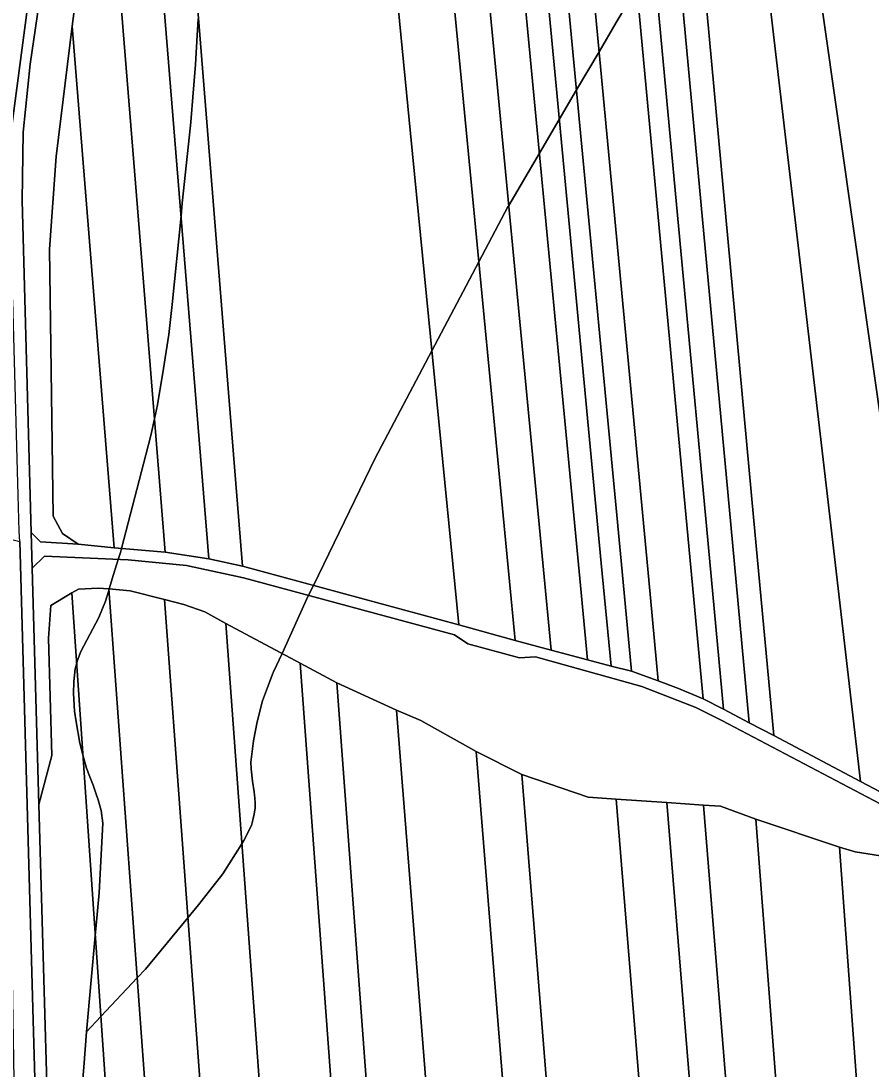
# Model space of a CAD drawing. Extents: x -521939 to -516426, y -1197857 to -1189551.
# Drawn here: x -518803.5 to -518483.4, y -1192103.1 to -1191708.6 of the extents above; entities that cross this region are included whole.
import ezdxf

# ---------------------------------------------------------------- set-up
doc = ezdxf.new("R2010")
doc.units = 0
for name, color, linetype in [('95560013', 7, 'Continuous'), ('95610013', 7, 'Continuous'), ('95630013', 7, 'Continuous'), ('95640013', 7, 'Continuous'), ('95660013', 7, 'Continuous')]:
    doc.layers.add(name, color=color, linetype=linetype)

msp = doc.modelspace()

# ---------------------------------------------------------------- linework, layer by layer
at = {"layer": '95560013'}
for points in [[(-518556.44, -1191349.16), (-518528.88, -1191526.36), (-518508.28, -1191658.81), (-518483.09, -1191835.12), (-518458.07, -1192010.24), (-518487.38, -1191994.82), (-518498.99, -1191895.13), (-518520.13, -1191713.61), (-518541.27, -1191532.09), (-518562.41, -1191350.57)], [(-518550.53, -1191347.83), (-518534.55, -1191404.6), (-518511.67, -1191505.47), (-518504.02, -1191551.95), (-518475.27, -1191737.43), (-518456.08, -1191919), (-518442.18, -1192018.62), (-518458.07, -1192010.24), (-518483.09, -1191835.12), (-518508.28, -1191658.81), (-518528.88, -1191526.36), (-518556.44, -1191349.16)], [(-518562.41, -1191350.57), (-518541.27, -1191532.09), (-518520.13, -1191713.61), (-518498.99, -1191895.13), (-518487.38, -1191994.82), (-518520.08, -1191977.58), (-518527.65, -1191895.33), (-518544.2, -1191715.51), (-518560.9, -1191534.06), (-518577.45, -1191354.24)], [(-518586.36, -1191356.49), (-518569.55, -1191538.16), (-518552.74, -1191719.83), (-518536.24, -1191898.15), (-518529.34, -1191972.72), (-518538.97, -1191967.67), (-518545.26, -1191900.03), (-518562.02, -1191719.8), (-518578.78, -1191539.57), (-518595.54, -1191359.34)], [(-518577.45, -1191354.24), (-518560.9, -1191534.06), (-518544.2, -1191715.51), (-518527.65, -1191895.33), (-518520.08, -1191977.58), (-518529.34, -1191972.72), (-518536.24, -1191898.15), (-518552.74, -1191719.83), (-518569.55, -1191538.16), (-518586.36, -1191356.49), (-518585.03, -1191356.06)], [(-518553.38, -1191891.53), (-518586.34, -1191538.31), (-518602.82, -1191361.7), (-518595.54, -1191359.34), (-518578.78, -1191539.57), (-518562.02, -1191719.8), (-518545.26, -1191900.03), (-518538.97, -1191967.67), (-518546.64, -1191963.76)], [(-518601.86, -1191549.79), (-518619.05, -1191366.96), (-518611.69, -1191364.61), (-518602.82, -1191361.7), (-518586.34, -1191538.31), (-518553.38, -1191891.53), (-518546.64, -1191963.76), (-518555.88, -1191959.88), (-518563.58, -1191956.93), (-518567.15, -1191918.96), (-518584.56, -1191733.79)], [(-518573.63, -1191953.32), (-518577.55, -1191911.83), (-518594.65, -1191730.84), (-518611.75, -1191549.85), (-518628.73, -1191370.13), (-518619.05, -1191366.96), (-518601.86, -1191549.79), (-518584.56, -1191733.79), (-518567.15, -1191918.96), (-518563.58, -1191956.93)], [(-518636.18, -1191372.55), (-518619.15, -1191552.27), (-518602.03, -1191732.94), (-518585, -1191912.66), (-518581.33, -1191951.39), (-518590.16, -1191949.07), (-518592.82, -1191921.12), (-518610.14, -1191739.13), (-518627.46, -1191557.14), (-518644.76, -1191375.36)], [(-518628.73, -1191370.13), (-518611.75, -1191549.85), (-518594.65, -1191730.84), (-518577.55, -1191911.83), (-518573.63, -1191953.32), (-518581.33, -1191951.39), (-518585, -1191912.66), (-518602.03, -1191732.94), (-518619.15, -1191552.27), (-518636.18, -1191372.55)], [(-518644.76, -1191375.36), (-518627.46, -1191557.14), (-518610.14, -1191739.13), (-518592.82, -1191921.12), (-518590.16, -1191949.07), (-518603.83, -1191945.37), (-518606.97, -1191912.58), (-518623.98, -1191734.95), (-518640.99, -1191557.32), (-518658, -1191379.69)], [(-518658, -1191379.69), (-518640.99, -1191557.32), (-518623.98, -1191734.95), (-518606.97, -1191912.58), (-518603.83, -1191945.37), (-518617.37, -1191941.7), (-518636.53, -1191743.04), (-518652, -1191582.64), (-518671.16, -1191383.98)], [(-518671.16, -1191383.98), (-518652, -1191582.64), (-518636.53, -1191743.04), (-518617.37, -1191941.7), (-518638.68, -1191935.9), (-518656.8, -1191750.93), (-518674.44, -1191570.86), (-518692.08, -1191390.79)], [(-518692.08, -1191390.79), (-518674.44, -1191570.86), (-518656.8, -1191750.93), (-518638.68, -1191935.9), (-518720.06, -1191913.74), (-518725.58, -1191845.32), (-518740.24, -1191663.61), (-518754.85, -1191482.52), (-518745.17, -1191421.89), (-518741.69, -1191406.71), (-518737.43, -1191406.49), (-518728.9, -1191402.78)], [(-518835.63, -1191444.66), (-518810.58, -1191622.78), (-518800.18, -1191696.73), (-518806.89, -1191747.21), (-518822.86, -1191633.77), (-518848.51, -1191451.57)], [(-518720.06, -1191913.74), (-518732.75, -1191911.05), (-518747.94, -1191724.09), (-518762.61, -1191543.53), (-518754.85, -1191482.52), (-518740.24, -1191663.61), (-518725.58, -1191845.32)], [(-518732.75, -1191911.05), (-518749.22, -1191908.53), (-518757.91, -1191800.66), (-518772.41, -1191620.67), (-518762.61, -1191543.53), (-518747.94, -1191724.09)], [(-518784.24, -1191710.51), (-518772.41, -1191620.67), (-518757.91, -1191800.66), (-518749.22, -1191908.53), (-518768.38, -1191906.91)], [(-518792.8, -1191794.51), (-518790.3, -1191759.62), (-518784.24, -1191710.51), (-518768.38, -1191906.91), (-518781.94, -1191905.44), (-518787.95, -1191901.51), (-518791.36, -1191894.96)], [(-518803.99, -1191904.45), (-518798.92, -1192084.73), (-518797.81, -1192124.2), (-518799.55, -1192129.84), (-518799.05, -1192150.04), (-518797.05, -1192155.63), (-518792.05, -1192335.67), (-518790.81, -1192380.32), (-518794.7, -1192387.72), (-518801.27, -1192392.62), (-518803.52, -1192260.41), (-518806.52, -1192084.13), (-518809.6, -1191903.15)]]:
    msp.add_lwpolyline(points, close=True, dxfattribs=at)
at = {"layer": '95610013'}
for points in [[(-518796.83, -1192003.5), (-518791.91, -1191985.07), (-518793.12, -1191940.86), (-518792.23, -1191928.59), (-518784.35, -1191923.87), (-518772.11, -1192103.11), (-518759.87, -1192282.35), (-518754.34, -1192363.33), (-518782.77, -1192379.8), (-518785.97, -1192377.38), (-518791.61, -1192183.21)], [(-518781.86, -1191922.38), (-518774.41, -1191922.02), (-518770.47, -1191922.34), (-518757.2, -1192102.97), (-518744.11, -1192281.15), (-518738.57, -1192356.56), (-518754.34, -1192363.33), (-518759.87, -1192282.35), (-518772.11, -1192103.11), (-518784.35, -1191923.87)], [(-518749.45, -1191926.36), (-518736.19, -1192106.95), (-518722.93, -1192287.54), (-518718.44, -1192348.69), (-518738.57, -1192356.56), (-518744.11, -1192281.15), (-518757.2, -1192102.97), (-518770.47, -1191922.34), (-518762.46, -1191923.02)], [(-518749.45, -1191926.36), (-518742.23, -1191928.21), (-518734.3, -1191931.03), (-518726.43, -1191935.4), (-518713.23, -1192115.67), (-518700.03, -1192295.94), (-518696.65, -1192342.1), (-518718.44, -1192348.69), (-518722.93, -1192287.54), (-518736.19, -1192106.95)], [(-518726.43, -1191935.4), (-518698.42, -1191950.28), (-518685.25, -1192129.08), (-518672.01, -1192308.83), (-518669.98, -1192336.39), (-518696.65, -1192342.1), (-518700.03, -1192295.94), (-518713.23, -1192115.67)], [(-518698.42, -1191950.28), (-518684.53, -1191957.75), (-518671.33, -1192137.56), (-518656.86, -1192334.67), (-518669.98, -1192336.39), (-518672.01, -1192308.83), (-518685.25, -1192129.08)], [(-518662.07, -1191967.96), (-518647.8, -1192148.88), (-518633.53, -1192329.8), (-518640.63, -1192330.69), (-518646.01, -1192333.32), (-518656.86, -1192334.67), (-518671.33, -1192137.56), (-518684.53, -1191957.75)], [(-518662.07, -1191967.96), (-518652.92, -1191971.91), (-518632.1, -1191983.6), (-518617.08, -1192170.45), (-518604.4, -1192328.19), (-518614.76, -1192329.46), (-518620.62, -1192328.17), (-518633.53, -1192329.8), (-518647.8, -1192148.88)], [(-518632.1, -1191983.6), (-518614.88, -1191992.25), (-518600.32, -1192173.42), (-518588.04, -1192326.22), (-518604.4, -1192328.19), (-518617.08, -1192170.45)], [(-518614.88, -1191992.25), (-518589.96, -1192000.69), (-518579.38, -1192001.45), (-518564.97, -1192179.07), (-518553.38, -1192321.93), (-518588.04, -1192326.22), (-518600.32, -1192173.42)], [(-518579.38, -1192001.45), (-518560.26, -1192002.77), (-518545.45, -1192184.3), (-518534.41, -1192319.62), (-518553.38, -1192321.93), (-518564.97, -1192179.07)], [(-518546.52, -1192003.71), (-518532.16, -1192180.1), (-518520.94, -1192317.92), (-518534.41, -1192319.62), (-518545.45, -1192184.3), (-518560.26, -1192002.77)], [(-518503.41, -1192315.74), (-518520.94, -1192317.92), (-518532.16, -1192180.1), (-518546.52, -1192003.71), (-518540.04, -1192004.16), (-518526.74, -1192009.01), (-518513.04, -1192189.13)], [(-518495.32, -1192019.58), (-518482.19, -1192198.12), (-518473.81, -1192312.07), (-518503.41, -1192315.74), (-518513.04, -1192189.13), (-518526.74, -1192009.01)], [(-518467.2, -1192024.87), (-518453.83, -1192205.92), (-518446.24, -1192308.7), (-518473.81, -1192312.07), (-518482.19, -1192198.12), (-518495.32, -1192019.58), (-518489.35, -1192021.32)]]:
    msp.add_lwpolyline(points, close=True, dxfattribs=at)
at = {"layer": '95630013'}
msp.add_lwpolyline([(-518803.08, -1191776.16), (-518802.68, -1191750.42), (-518800.05, -1191724.81), (-518773.85, -1191545.97), (-518754.2, -1191411.84), (-518753.93, -1191410.91), (-518751.45, -1191408.55), (-518746.71, -1191406.97), (-518741.69, -1191406.71), (-518745.17, -1191421.89), (-518754.85, -1191482.52), (-518762.61, -1191543.53), (-518772.41, -1191620.67), (-518784.24, -1191710.51), (-518790.3, -1191759.62), (-518792.8, -1191794.51), (-518791.36, -1191894.96), (-518787.95, -1191901.51), (-518781.94, -1191905.44), (-518796.18, -1191904.66), (-518799.63, -1191901.15)], close=True, dxfattribs=at)
at = {"layer": '95640013'}
for points in [[(-518773.85, -1191545.97), (-518800.05, -1191724.81), (-518802.68, -1191750.42), (-518803.08, -1191776.16), (-518799.63, -1191901.15), (-518799.28, -1191914.55), (-518796.83, -1192003.5), (-518791.61, -1192183.21)], [(-518797.81, -1192124.2), (-518798.92, -1192084.73), (-518803.99, -1191904.45), (-518804.16, -1191900.55), (-518804.53, -1191887.03), (-518806.55, -1191813.79), (-518808.7, -1191808.27), (-518809.26, -1191788.11), (-518806.89, -1191747.21), (-518800.18, -1191696.73)], [(-518439.37, -1192024.6), (-518539.66, -1191971.83), (-518549.43, -1191967.03), (-518569.67, -1191959.07), (-518609.83, -1191947.89), (-518615.81, -1191948.34), (-518635.28, -1191943.07), (-518640.22, -1191939.66), (-518719.73, -1191918.12), (-518741.25, -1191913.55), (-518763.14, -1191911.41), (-518794.73, -1191910.07), (-518799.28, -1191914.55), (-518799.63, -1191901.15), (-518796.18, -1191904.66), (-518781.94, -1191905.44), (-518768.38, -1191906.91), (-518749.22, -1191908.53), (-518732.75, -1191911.05), (-518720.06, -1191913.74), (-518638.68, -1191935.9), (-518617.37, -1191941.7), (-518603.83, -1191945.37), (-518590.16, -1191949.07), (-518581.33, -1191951.39), (-518573.63, -1191953.32), (-518563.58, -1191956.93), (-518555.88, -1191959.88), (-518546.64, -1191963.76), (-518538.97, -1191967.67), (-518529.34, -1191972.72), (-518520.08, -1191977.58), (-518487.38, -1191994.82), (-518458.07, -1192010.24)], [(-518467.2, -1192024.87), (-518489.35, -1192021.32), (-518495.32, -1192019.58), (-518526.74, -1192009.01), (-518540.04, -1192004.16), (-518546.52, -1192003.71), (-518560.26, -1192002.77), (-518579.38, -1192001.45), (-518589.96, -1192000.69), (-518614.88, -1191992.25), (-518632.1, -1191983.6), (-518652.92, -1191971.91), (-518662.07, -1191967.96), (-518684.53, -1191957.75), (-518698.42, -1191950.28), (-518726.43, -1191935.4), (-518734.3, -1191931.03), (-518742.23, -1191928.21), (-518749.45, -1191926.36), (-518762.46, -1191923.02), (-518770.47, -1191922.34), (-518774.41, -1191922.02), (-518781.86, -1191922.38), (-518784.35, -1191923.87), (-518792.23, -1191928.59), (-518793.12, -1191940.86), (-518791.91, -1191985.07), (-518796.83, -1192003.5), (-518799.28, -1191914.55), (-518794.73, -1191910.07), (-518763.14, -1191911.41), (-518741.25, -1191913.55), (-518719.73, -1191918.12), (-518640.22, -1191939.66), (-518635.28, -1191943.07), (-518615.81, -1191948.34), (-518609.83, -1191947.89), (-518569.67, -1191959.07), (-518549.43, -1191967.03), (-518539.66, -1191971.83), (-518439.37, -1192024.6)]]:
    msp.add_lwpolyline(points, dxfattribs=at)
at = {"layer": '95660013'}
for points in [[(-518571.63, -1191695.92), (-518579.39, -1191709.13), (-518585.85, -1191720.12), (-518594.3, -1191734.51), (-518600.83, -1191745.62), (-518608.31, -1191758.35), (-518619.86, -1191778.01), (-518620.02, -1191778.29), (-518631.11, -1191799.28), (-518648.78, -1191832.75), (-518670.09, -1191873.1), (-518693.41, -1191921), (-518695.24, -1191924.75), (-518695.37, -1191925.01), (-518705.18, -1191946.66), (-518708.46, -1191953.54), (-518708.57, -1191953.78), (-518710.67, -1191959.44), (-518712.52, -1191964.44), (-518714.6, -1191972.32), (-518715.99, -1191979.51), (-518716.92, -1191987.62), (-518716.86, -1191990.06), (-518716.28, -1191994.69), (-518715.7, -1191998.69), (-518715.54, -1192000), (-518715.41, -1192001.01), (-518715.38, -1192002.98), (-518715.36, -1192004.89), (-518715.87, -1192007.79), (-518715.93, -1192008.14), (-518716.38, -1192009.94), (-518716.75, -1192011.44), (-518719.59, -1192017.07), (-518720.36, -1192018.29), (-518727.47, -1192029.58), (-518732.49, -1192036.01), (-518736.62, -1192041.29), (-518740.65, -1192046.16), (-518756.68, -1192065.52), (-518759.71, -1192068.74), (-518773.46, -1192083.35), (-518778.82, -1192089.05), (-518775.54, -1192052.93), (-518774.68, -1192043.51), (-518774.06, -1192036.77), (-518772.67, -1192010.57), (-518773.37, -1192005.71), (-518774.41, -1192001.77), (-518775.04, -1192000), (-518776.38, -1191996.2), (-518778.05, -1191991.82), (-518778.49, -1191990.68), (-518778.82, -1191989.83), (-518780.19, -1191984.78), (-518781.37, -1191980.44), (-518782.69, -1191972.34), (-518783.34, -1191968.38), (-518783.8, -1191961.66), (-518783.68, -1191957.14), (-518783.06, -1191952.42), (-518782.99, -1191951.92), (-518782.55, -1191950.25), (-518782.35, -1191949.5), (-518780.97, -1191945.92), (-518774.16, -1191933.06), (-518771.7, -1191926.96), (-518770.6, -1191923.34), (-518770.44, -1191922.8), (-518770.3, -1191922.35), (-518768.64, -1191916.87), (-518766.88, -1191911.25), (-518766.04, -1191908.58), (-518765.67, -1191907.14), (-518756.48, -1191871.85), (-518754.59, -1191864.58), (-518753.26, -1191858.32), (-518752.16, -1191853.11), (-518749.84, -1191839.43), (-518747.87, -1191826.57), (-518746.59, -1191815.32), (-518743.24, -1191781.91), (-518742.77, -1191777.19), (-518739.7, -1191747.9), (-518739.41, -1191745.08), (-518738.78, -1191737.23), (-518737.78, -1191724.91), (-518737.2, -1191714.06), (-518736.86, -1191707.76)], [(-518781.23, -1192118.49), (-518779.91, -1192102.38), (-518778.82, -1192089.05), (-518773.46, -1192083.35), (-518759.71, -1192068.74), (-518756.68, -1192065.52), (-518740.65, -1192046.16), (-518736.62, -1192041.29), (-518732.49, -1192036.01), (-518727.47, -1192029.58), (-518720.36, -1192018.29), (-518719.59, -1192017.07), (-518716.75, -1192011.44), (-518716.38, -1192009.94), (-518715.93, -1192008.14), (-518715.87, -1192007.79), (-518715.36, -1192004.89), (-518715.38, -1192002.98), (-518715.41, -1192001.01), (-518715.54, -1192000), (-518715.7, -1191998.69), (-518716.28, -1191994.69), (-518716.86, -1191990.06), (-518716.92, -1191987.62), (-518715.99, -1191979.51), (-518714.6, -1191972.32), (-518712.52, -1191964.44), (-518710.67, -1191959.44), (-518708.57, -1191953.78), (-518708.46, -1191953.54), (-518705.18, -1191946.66), (-518695.37, -1191925.01), (-518695.24, -1191924.75), (-518693.41, -1191921), (-518670.09, -1191873.1), (-518648.78, -1191832.75), (-518631.11, -1191799.28), (-518620.02, -1191778.29), (-518619.86, -1191778.01), (-518608.31, -1191758.35), (-518600.83, -1191745.62), (-518594.3, -1191734.51), (-518585.85, -1191720.12), (-518579.39, -1191709.13), (-518571.63, -1191695.92)], [(-518736.86, -1191707.76), (-518737.2, -1191714.06), (-518737.78, -1191724.91), (-518738.78, -1191737.23), (-518739.41, -1191745.08), (-518739.7, -1191747.9), (-518742.77, -1191777.19), (-518743.24, -1191781.91), (-518746.59, -1191815.32), (-518747.87, -1191826.57), (-518749.84, -1191839.43), (-518752.16, -1191853.11), (-518753.26, -1191858.32), (-518754.59, -1191864.58), (-518756.48, -1191871.85), (-518765.67, -1191907.14), (-518766.04, -1191908.58), (-518766.88, -1191911.25), (-518768.64, -1191916.87), (-518770.3, -1191922.35), (-518770.44, -1191922.8), (-518770.6, -1191923.34), (-518771.7, -1191926.96), (-518774.16, -1191933.06), (-518780.97, -1191945.92), (-518782.35, -1191949.5), (-518782.55, -1191950.25), (-518782.99, -1191951.92), (-518783.06, -1191952.42), (-518783.68, -1191957.14), (-518783.8, -1191961.66), (-518783.34, -1191968.38), (-518782.69, -1191972.34), (-518781.37, -1191980.44), (-518780.19, -1191984.78), (-518778.82, -1191989.83), (-518778.49, -1191990.68), (-518778.05, -1191991.82), (-518776.38, -1191996.2), (-518775.04, -1192000), (-518774.41, -1192001.77), (-518773.37, -1192005.71), (-518772.67, -1192010.57), (-518774.06, -1192036.77), (-518774.68, -1192043.51), (-518775.54, -1192052.93), (-518778.82, -1192089.05), (-518779.91, -1192102.38), (-518781.23, -1192118.49)]]:
    msp.add_lwpolyline(points, dxfattribs=at)

doc.saveas('drawing.dxf')
